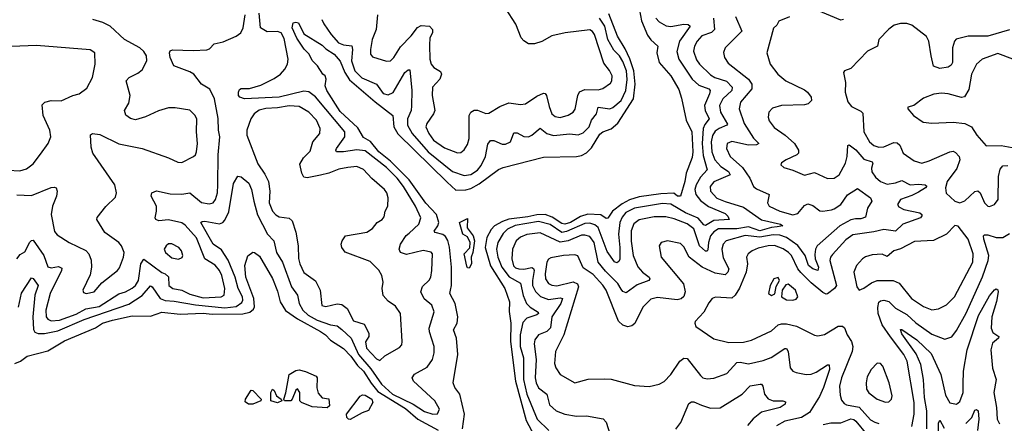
# Model space of a CAD drawing. Extents: x 1771496 to 1971148, y 471553 to 643630.
# Tile 522 of 656: x 1836124 to 1842084, y 635699 to 638145. Entities that reach past the tile are written whole.
import ezdxf

# ---------------------------------------------------------------- set-up
doc = ezdxf.new("R2010")
doc.units = 0

msp = doc.modelspace()

# ---------------------------------------------------------------- linework, layer by layer
at = {"layer": '0CON10XD'}
for points in [[(1839869.4, 638235), (1839887.3, 638137.3), (1839925, 638050.9), (1839945, 638022.5), (1839987.3, 637985), (1839980.9, 637945), (1839995.2, 637885.2), (1840066.4, 637805), (1840115, 637722), (1840129.7, 637670.3), (1840159.5, 637535), (1840193.4, 637465), (1840199.8, 637345), (1840195, 637310), (1840157.7, 637215), (1840150, 637165), (1840123.3, 637075), (1840106.7, 637075), (1840084.3, 637094.3), (1840005, 637090.5), (1839875, 637070.6), (1839815, 637054.1), (1839771, 637029), (1839712.5, 636985), (1839685, 636942.5), (1839675, 636940.8), (1839642.2, 636962.2), (1839562.7, 636967.3), (1839518.6, 636951.4), (1839457.5, 636915), (1839425, 636905.1), (1839405, 636908.9), (1839348.2, 636948.2), (1839305, 636963.4), (1839255, 636963.2), (1839199.7, 636950.3), (1839084.1, 636935.9), (1839047.1, 636922.9), (1838998.1, 636895), (1838977.5, 636872.5), (1838951, 636825), (1838941.4, 636765), (1838973.2, 636653.2), (1839061.8, 636515), (1839090, 636435), (1839086.4, 636376.4), (1839096.2, 636306.2), (1839095.7, 636195), (1839125.4, 635955), (1839189.9, 635715), (1839237.8, 635625)], [(1836106.8, 636695), (1836127.6, 636722.4), (1836155, 636738.9), (1836185, 636796), (1836195, 636807.5), (1836205, 636809.2), (1836271.2, 636715), (1836295, 636646.7), (1836315, 636640.3), (1836359, 636649), (1836378.4, 636638.4), (1836377.3, 636625), (1836309.5, 636485), (1836283.3, 636385), (1836285.3, 636345), (1836295, 636329.2), (1836315, 636320.5), (1836365, 636324.5), (1836465, 636360.3), (1836525, 636392.1), (1836605, 636407.8), (1836725, 636483.8), (1836765, 636495.3), (1836805, 636518.1), (1836825.7, 636535), (1836843.2, 636565), (1836857, 636665), (1836875, 636692.7), (1836983.6, 636613.6), (1837005.5, 636605.5), (1837025, 636587.5), (1837027.3, 636535), (1837050.8, 636515), (1837105, 636506), (1837155, 636481.2), (1837235, 636458.6), (1837344.2, 636465.8), (1837360.9, 636475), (1837365.3, 636515), (1837348.6, 636595), (1837333.6, 636625), (1837307.4, 636657.4), (1837245.5, 636695.5), (1837193.8, 636823.8), (1837125, 636900.6), (1837105, 636913.3), (1837025, 636932.2), (1836966.5, 636926.5), (1836948, 636935), (1836943.3, 636945), (1836952.7, 636985), (1836951.8, 637015), (1836920, 637075), (1836923.5, 637096.5), (1836952.5, 637107.5), (1837035, 637090.4), (1837105, 637087.7), (1837155, 637096.5), (1837225, 637037.5), (1837270.8, 637029.2), (1837295, 637035.6), (1837309.1, 637055), (1837321, 637095), (1837324.3, 637145), (1837325.3, 637325), (1837336, 637435), (1837328, 637475), (1837326.2, 637546.2), (1837303.2, 637665), (1837275, 637724.4), (1837224.7, 637754.7), (1837177.9, 637815), (1837155, 637829.7), (1837056.7, 637865), (1837035.7, 637915), (1837030.8, 637945), (1837034.3, 637955.7), (1837048.8, 637961.2), (1837175, 637957.7), (1837257.9, 637962.1), (1837272.5, 637967.5), (1837302.2, 637997.8), (1837355, 638009.7), (1837434.6, 638045), (1837461.8, 638065), (1837477.4, 638095), (1837488.2, 638175)], [(1836116.7, 636403.3), (1836135, 636486.8), (1836195, 636580), (1836205, 636575.6), (1836236.6, 636535), (1836214.8, 636475.2), (1836204, 636345), (1836207.1, 636267.1), (1836215, 636251.8), (1836235, 636242.5), (1836275, 636242.3), (1836355, 636260.2), (1836515, 636327.8), (1836785, 636420.5), (1836865, 636473.6), (1836915, 636532.5), (1836926.7, 636526.7), (1836975.1, 636455.1), (1837005, 636443.6), (1837058.4, 636438.4), (1837187.5, 636417.5), (1837365, 636398.7), (1837433.7, 636406.3), (1837468.4, 636431.6), (1837474.8, 636445), (1837473.1, 636465), (1837446.6, 636516.6), (1837428, 636585), (1837386.8, 636686.8), (1837345, 636749.5), (1837294.8, 636784.8), (1837221.4, 636915), (1837227.9, 636922.1), (1837245, 636924.5), (1837333, 636907), (1837353.6, 636916.4), (1837365, 636929.5), (1837389.5, 636980.5), (1837418.4, 637151.6), (1837445, 637195.8), (1837465, 637192.5), (1837511.4, 637155), (1837527.3, 637115), (1837542.2, 637045), (1837563.2, 636963.2), (1837625, 636845.4), (1837663.3, 636805), (1837678.6, 636735), (1837714.7, 636675), (1837769.5, 636525), (1837806, 636475), (1837815.3, 636425), (1837838, 636385), (1837870.5, 636355), (1837925, 636323.8), (1838005, 636296.1), (1838045, 636290.3), (1838075, 636268.4), (1838131.1, 636215), (1838174.2, 636115), (1838249.1, 636029.1), (1838315, 635936.7), (1838381.7, 635875), (1838505, 635814.8), (1838575, 635770.6), (1838625, 635753.8), (1838653.6, 635756.4), (1838665.8, 635784.2), (1838636.2, 635835), (1838507.8, 635955), (1838499.4, 635975), (1838513.3, 635996.7), (1838591.7, 636038.3), (1838623.8, 636085), (1838633.8, 636126.2), (1838633.8, 636165), (1838605, 636253.3), (1838603.6, 636275), (1838633.5, 636375), (1838619.4, 636415), (1838573.4, 636453.4), (1838551.9, 636495), (1838561.5, 636528.5), (1838603.4, 636566.6), (1838612.2, 636585), (1838619.5, 636625), (1838622.5, 636725), (1838615, 636735.7), (1838565.7, 636745.7), (1838465, 636722.5), (1838428.8, 636735), (1838421.9, 636755), (1838429.6, 636785), (1838462.8, 636837.2), (1838480.8, 636850.8), (1838540.4, 636905), (1838552.9, 636945), (1838520.6, 637015), (1838446.8, 637135), (1838408.5, 637185), (1838345, 637249.1), (1838215, 637349.6), (1838165, 637357.1), (1838083.7, 637343.7), (1838042.5, 637345), (1838037.9, 637355), (1838041.6, 637365), (1838092.6, 637435), (1838091.4, 637465), (1837915, 637678), (1837875, 637706.7), (1837845, 637711.7), (1837695, 637674.9), (1837484.7, 637664.7), (1837456, 637675), (1837449.4, 637685), (1837448.1, 637705), (1837455, 637722), (1837465, 637728.1), (1837515, 637728.2), (1837582.9, 637747.1), (1837665, 637788.7), (1837703.8, 637815), (1837728.2, 637845), (1837744.7, 637875.3), (1837750, 637905), (1837725, 638030.8), (1837707.5, 638065), (1837685, 638072.5), (1837621.8, 638071.8), (1837581.1, 638095), (1837573.6, 638185)], [(1838804.3, 635665), (1838817.7, 635755), (1838789.1, 635875), (1838757.5, 635915), (1838747.8, 635945), (1838776.1, 636115), (1838769.2, 636215), (1838750.5, 636265), (1838771.9, 636305), (1838776, 636345), (1838760.5, 636425), (1838727.1, 636485), (1838731.2, 636505), (1838738.8, 636535), (1838737.8, 636645), (1838725, 636767.1), (1838715, 636807.1), (1838701.6, 636831.6), (1838685, 636843.3), (1838638.8, 636855), (1838632.6, 636862.6), (1838655.2, 636894.8), (1838660.9, 636915), (1838646.8, 636965), (1838582, 637032), (1838481.3, 637175), (1838368.2, 637288.2), (1838299, 637345), (1838246.9, 637406.9), (1838205, 637431.8), (1838170.3, 637490.3), (1838065, 637588.8), (1837983.2, 637715), (1837972.9, 637745), (1837978.8, 637785), (1837973.8, 637803.8), (1837960, 637815), (1837926, 637866), (1837895, 637897.5), (1837876.7, 637935), (1837845.7, 637965.7), (1837802.7, 638032.8), (1837774.3, 638095), (1837779.7, 638125), (1837795, 638129.4), (1837810.9, 638125), (1837845, 638060), (1837955, 637990.8), (1837977.9, 637967.9), (1838027.3, 637935), (1838064.2, 637894.2), (1838091.6, 637825), (1838120.8, 637780.8), (1838276.5, 637646.5), (1838382.9, 637565), (1838388, 637495), (1838412.5, 637452.5), (1838711, 637161), (1838765, 637111), (1838825, 637113), (1838855, 637121.9), (1838905, 637150.2), (1839022.7, 637237.3), (1839051, 637249), (1839295, 637312.1), (1839495, 637316.1), (1839525, 637322.4), (1839555, 637338.4), (1839585, 637369.3), (1839635, 637451.6), (1839655, 637465.3), (1839705, 637482.9), (1839745, 637517.8), (1839840.2, 637665), (1839849.2, 637755), (1839841, 637835), (1839818.1, 637908.1), (1839788.3, 637968.3), (1839743.5, 638045), (1839689.8, 638179.8)], [(1838289.4, 638175), (1838282.5, 638085), (1838258.2, 638025), (1838248.5, 637965), (1838248.6, 637935), (1838260, 637920), (1838345, 637892.5), (1838368.8, 637895), (1838388.1, 637915), (1838429.3, 637980.7), (1838493.4, 638046.6), (1838532, 638098), (1838555, 638109.4), (1838604, 638105), (1838623.8, 638085), (1838622.1, 638065), (1838606.6, 638035), (1838605, 637990), (1838607.7, 637905), (1838614.6, 637875), (1838631.9, 637855), (1838670.6, 637830.6), (1838678.1, 637815), (1838666.4, 637785), (1838622.5, 637735), (1838620.4, 637685), (1838636.2, 637595), (1838629.1, 637575), (1838588.5, 637515), (1838583.5, 637495), (1838600.8, 637455), (1838630, 637415), (1838695, 637368), (1838775, 637338.9), (1838795, 637340), (1838815, 637355.8), (1838835, 637388), (1838845.4, 637425), (1838844.7, 637565), (1838854.8, 637585.2), (1838875, 637597.3), (1838895, 637597.3), (1838945, 637577.3), (1838965, 637578.2), (1839031.2, 637618.8), (1839085, 637640.4), (1839155, 637630.5), (1839185, 637634.4), (1839255, 637680.8), (1839295, 637699.5), (1839305, 637696.9), (1839312.5, 637685), (1839328.8, 637618.8), (1839345.3, 637575.3), (1839365, 637558.2), (1839395, 637552.7), (1839445, 637566), (1839473.6, 637585), (1839487.1, 637602.9), (1839503.7, 637686.3), (1839513, 637707), (1839545, 637721.6), (1839625, 637720.8), (1839653.1, 637726.9), (1839700.5, 637759.5), (1839709.4, 637775), (1839710, 637805), (1839695, 637837.1), (1839660.8, 637880.8), (1839603.4, 638055), (1839592.3, 638072.3), (1839575, 638083.8), (1839426.7, 638065), (1839345, 638046.8), (1839285, 638012.2), (1839241.3, 637998.7), (1839205, 637998.6), (1839175, 638016), (1839159.2, 638035), (1839128.3, 638118.3), (1839065.6, 638215)], [(1840457.7, 638165), (1840495.6, 638075), (1840394.4, 637975), (1840384.4, 637945.6), (1840390.5, 637915), (1840412.3, 637882.3), (1840535, 637784.6), (1840556.2, 637755), (1840555.5, 637725), (1840488.2, 637645), (1840479.1, 637605), (1840509.4, 637515), (1840566.6, 637426.6), (1840599.2, 637395), (1840585, 637386.9), (1840535, 637384.7), (1840435, 637407.7), (1840407.1, 637395), (1840401.8, 637365), (1840424.6, 637315), (1840498.8, 637248.8), (1840543.4, 637185), (1840565.7, 637135), (1840585, 637120), (1840661.4, 637085), (1840650, 637035), (1840661.4, 637015), (1840725, 636984.2), (1840805, 636961.9), (1840835, 636970.9), (1840875, 637018.1), (1840895, 637028.6), (1840925, 637018.1), (1840967.3, 636987.3), (1840985, 636983.9), (1841037.7, 636992.3), (1841055, 636997.7), (1841094.3, 637025.7), (1841135, 637082.9), (1841195, 637121.4), (1841275, 637065.6), (1841282.9, 637045), (1841256.3, 637003.7), (1841245, 636948.6), (1841215, 636937.5), (1841182.7, 636937.2), (1841155, 636931.9), (1841088.7, 636895), (1840950.6, 636775), (1840940.5, 636755), (1840937.2, 636722.8), (1840940.2, 636695), (1840959, 636645), (1840955, 636625.7), (1840925, 636635.7), (1840899.5, 636655), (1840877.9, 636715), (1840835, 636777.3), (1840765, 636825.5), (1840725, 636839.4), (1840685, 636840.7), (1840605, 636826.6), (1840515, 636836.4), (1840400.5, 636805), (1840381.8, 636785), (1840374.7, 636754.7), (1840381.7, 636701.7), (1840416.7, 636635), (1840411.1, 636615), (1840395, 636599.1), (1840335, 636608.7), (1840255.6, 636645), (1840176.4, 636706.4), (1840145, 636768.8), (1840125, 636788), (1840045, 636805.6), (1840006.7, 636795), (1839994.2, 636775), (1840008, 636705), (1840142.1, 636545), (1840153.4, 636495), (1840145, 636467.8), (1840127.4, 636452.6), (1840103.1, 636446.9), (1839985, 636460.4), (1839945, 636450.9), (1839896.9, 636403.1), (1839847.1, 636302.9), (1839830.6, 636289.4), (1839805, 636282.7), (1839775, 636293.1), (1839748.5, 636318.5), (1839675, 636505.4), (1839655, 636535.4), (1839595, 636600), (1839535, 636642), (1839502.9, 636712.9), (1839485, 636720), (1839415, 636715.8), (1839338.3, 636701.7), (1839325, 636692.9), (1839314.7, 636675.3), (1839304.2, 636605), (1839307.2, 636575), (1839325, 636547.1), (1839345.7, 636535.7), (1839375, 636531.1), (1839475, 636555.9), (1839500, 636545), (1839507.7, 636525), (1839417.2, 636235), (1839368.5, 636135), (1839362.3, 636062.3), (1839369.1, 636035), (1839395, 635994.3), (1839485, 635944.2), (1839565, 635965.8), (1839665, 635968.6), (1839705.5, 635965.5), (1839845, 635928.6), (1839935, 635922.9), (1839995, 635935.7), (1840025, 635952.9), (1840065.3, 635994.7), (1840121.1, 636075), (1840145, 636093.1), (1840165, 636091.9), (1840245, 635987.8), (1840260, 635975), (1840285, 635967.5), (1840325, 635972.1), (1840405, 636001.8), (1840465, 636067.2), (1840485, 636069.5), (1840535, 636059.7), (1840625, 636079.3), (1840673.2, 636096.8), (1840755, 636152.2), (1840765, 636151.9), (1840776.2, 636135), (1840788.9, 636035), (1840804, 636015), (1840825, 636006.7), (1840885, 635995.5), (1840915, 635997.3), (1840945, 636009.1), (1841015, 636053.1), (1841025, 636053.8), (1841025.8, 636025), (1840988.9, 635915), (1840965, 635861.9), (1840904.4, 635765), (1840855.9, 635734.1), (1840755, 635712.5), (1840705.4, 635684.6)], [(1840785, 638161.5), (1840720, 638135), (1840708.3, 638111.7), (1840686.5, 638093.5), (1840647.1, 637945), (1840666.9, 637875), (1840714.4, 637815), (1840761.9, 637775), (1840875, 637720), (1840894, 637705), (1840915.8, 637675), (1840918, 637655), (1840896.2, 637635), (1840875, 637629.5), (1840735, 637624.6), (1840681.2, 637608.8), (1840658.6, 637585), (1840654.4, 637555), (1840661.9, 637531.9), (1840690.9, 637490.9), (1840758.1, 637445), (1840814.5, 637395), (1840838.5, 637355), (1840838.1, 637335), (1840827.5, 637325), (1840763.7, 637296.3), (1840735, 637276.7), (1840731.2, 637265), (1840749.7, 637249.7), (1840805, 637233.5), (1840875, 637202.2), (1840935, 637219.4), (1841015, 637182.2), (1841055, 637184.4), (1841085, 637205.6), (1841124, 637275), (1841134.1, 637315), (1841138, 637382), (1841145, 637385.8), (1841185, 637356.5), (1841235, 637298.8), (1841283.6, 637283.6), (1841287.6, 637275), (1841280.8, 637245), (1841283.2, 637223.2), (1841305, 637189.6), (1841335, 637163.3), (1841375, 637148.4), (1841425, 637156.4), (1841465, 637170.4), (1841515, 637143.7), (1841565, 637148.6), (1841604.4, 637144.4), (1841615.5, 637135.5), (1841606.9, 637125), (1841565, 637100.3), (1841525, 637079.2), (1841456.9, 637055), (1841436.9, 637025), (1841445, 637010.8), (1841476.2, 636995), (1841573.5, 636973.5), (1841584.4, 636965), (1841585.6, 636955.6), (1841576.9, 636945), (1841470.9, 636905), (1841425, 636862.9), (1841355, 636874.2), (1841295, 636858.3), (1841168.1, 636841.9), (1841125, 636811.2), (1841045, 636722.1), (1841032, 636705), (1841028.8, 636685), (1841069.2, 636535), (1841057.2, 636515), (1841015, 636483.2), (1841005, 636481.2), (1840985, 636491.7), (1840915, 636549.4), (1840852.8, 636612.8), (1840835.4, 636635.4), (1840795.9, 636715), (1840778, 636735), (1840745, 636756.9), (1840694.2, 636775.8), (1840655, 636774.3), (1840595, 636760.5), (1840558.6, 636745), (1840534, 636726), (1840524.5, 636705), (1840529.7, 636665), (1840520.9, 636615), (1840482.2, 636517.8), (1840454.7, 636475.3), (1840435, 636458.1), (1840337, 636463), (1840315.5, 636454.5), (1840295, 636428.8), (1840265, 636372), (1840213.3, 636315), (1840210, 636305), (1840217.5, 636285), (1840325, 636211.4), (1840417.8, 636187.8), (1840505, 636190.4), (1840555, 636202.5), (1840675, 636260), (1840714.8, 636295.2), (1840735, 636301.4), (1840765, 636301.2), (1840826.7, 636286.7), (1840935, 636233.1), (1840955, 636230), (1840995, 636237.5), (1841078.5, 636288.5), (1841105, 636287.9), (1841117.5, 636277.5), (1841134, 636235), (1841158.9, 636195), (1841167.8, 636165), (1841163.5, 636135), (1841098.6, 635975), (1841087.6, 635925), (1841090, 635870), (1841099.7, 635839.7), (1841115, 635818.1), (1841130, 635810), (1841206.7, 635796.7), (1841275, 635720.9), (1841300, 635705), (1841325, 635698.4)], [(1841110, 638145), (1841095, 638141.4), (1840945, 638203.9)], [(1836107.4, 637082.6), (1836195, 637079.1), (1836315, 637127.8), (1836335, 637130.8), (1836345, 637126), (1836351.1, 637105), (1836347.9, 637075), (1836321.8, 637015), (1836315.6, 636965), (1836335, 636861.2), (1836351.7, 636841.7), (1836423.8, 636793.8), (1836525.5, 636745.5), (1836542.5, 636725), (1836556.8, 636686.8), (1836559.2, 636645), (1836551.2, 636598.8), (1836506.2, 636505), (1836510.8, 636490.8), (1836525.8, 636485.8), (1836575, 636495.8), (1836620.4, 636549.6), (1836716.2, 636625), (1836728.7, 636641.3), (1836753.4, 636706.6), (1836756.8, 636733.2), (1836740.5, 636775), (1836724.7, 636794.7), (1836640, 636855), (1836591.4, 636935), (1836593.4, 636946.6), (1836645, 637012), (1836705, 637070), (1836710.8, 637095), (1836699.4, 637145), (1836567.7, 637335), (1836557.4, 637372.6), (1836552.4, 637447.6), (1836565.8, 637454.2), (1836609.8, 637449.8), (1836725, 637391.9), (1836864.5, 637364.5), (1837025, 637308.6), (1837081.7, 637281.7), (1837105, 637279.4), (1837176, 637315), (1837188, 637325), (1837194.3, 637345), (1837200.9, 637395), (1837193.5, 637465), (1837195.6, 637545), (1837185, 637566), (1837154.1, 637595.9), (1837065, 637611.5), (1837025, 637610.5), (1836965, 637592.7), (1836884.7, 637555.3), (1836825, 637538.5), (1836795.5, 637545.5), (1836766.8, 637566.8), (1836758.6, 637595), (1836785, 637640), (1836792.7, 637685), (1836769.4, 637775), (1836785.8, 637795), (1836839.1, 637820.9), (1836865, 637841.9), (1836893.6, 637895), (1836891.8, 637925), (1836875, 637952.2), (1836850.6, 637975), (1836757.9, 638025), (1836672.2, 638105), (1836627.1, 638127.1), (1836566.7, 638145)], [(1837952.9, 638145), (1837965, 638120), (1838008.8, 638055), (1838054.6, 638005), (1838085, 637991.7), (1838135, 637987.1), (1838138.6, 637965), (1838131.7, 637895), (1838153, 637835), (1838195, 637793.1), (1838283.2, 637753.2), (1838325, 637696.8), (1838355, 637688.5), (1838385, 637703.1), (1838454.6, 637825), (1838475, 637840), (1838485, 637840), (1838497.2, 637715), (1838496.5, 637623.5), (1838493.1, 637595), (1838471, 637545), (1838472, 637505), (1838499.4, 637455), (1838596, 637345), (1838745, 637224.3), (1838815, 637201.4), (1838855, 637207.2), (1838895, 637232.9), (1838918.3, 637261.7), (1838943.7, 637315), (1838958.8, 637391.2), (1838975, 637413.5), (1838995, 637413.2), (1839045, 637391.5), (1839065, 637390), (1839094.6, 637405.4), (1839115, 637460), (1839135, 637460), (1839175, 637437.8), (1839205, 637435.4), (1839225, 637444.5), (1839275, 637487.9), (1839316, 637456), (1839355, 637442.6), (1839455, 637452.7), (1839505, 637447.5), (1839535, 637458.7), (1839571.7, 637495), (1839584.9, 637535.1), (1839616, 637574), (1839625, 637614.2), (1839696.2, 637603.8), (1839715, 637612.5), (1839764.3, 637655.7), (1839793.8, 637715), (1839801.6, 637781.6), (1839796.9, 637835), (1839775, 637891.3), (1839755, 637926.2), (1839720.3, 637960.3), (1839683.8, 638025), (1839666.5, 638105), (1839634.8, 638155)], [(1839975.4, 638155), (1839995, 638131.2), (1840037.1, 638107.1), (1840065, 638104.2), (1840145, 638117.8), (1840171.2, 638115), (1840182.2, 638105), (1840118.9, 638015), (1840101.9, 637951.9), (1840114.2, 637905), (1840195, 637785.4), (1840235, 637748.8), (1840295.2, 637725.2), (1840303.3, 637715), (1840300, 637695), (1840269, 637625), (1840274.3, 637595), (1840298.4, 637545), (1840271.1, 637508.9), (1840262.4, 637485), (1840254.4, 637395), (1840261.9, 637321.9), (1840285.3, 637235), (1840245, 637190), (1840218.8, 637145), (1840211.2, 637115), (1840217.6, 637085), (1840245, 637049.1), (1840293.8, 637013.8), (1840395, 636971), (1840410.5, 636955), (1840418.6, 636935), (1840325, 636928.7), (1840275, 636896.8), (1840265, 636901.2), (1840231.4, 636941.4), (1840155, 636973.9), (1840065, 637027.3), (1840015, 637031.4), (1839845, 637003.6), (1839793.7, 636976.3), (1839771.1, 636948.9), (1839757.7, 636915), (1839749.2, 636845), (1839756.6, 636763.4), (1839756, 636694), (1839750.7, 636679.3), (1839738.6, 636671.4), (1839725, 636677.8), (1839679.7, 636739.7), (1839625.6, 636885), (1839605, 636902.5), (1839575, 636912.7), (1839545, 636910.4), (1839435, 636861.7), (1839405.9, 636855.9), (1839335, 636903.8), (1839265, 636922.9), (1839122.9, 636897.1), (1839077.8, 636875), (1839050.1, 636849.9), (1839018.4, 636795), (1839010.4, 636755), (1839018.5, 636705), (1839041.8, 636645), (1839086.5, 636586.5), (1839155, 636548.2), (1839172.5, 636472.5), (1839191.3, 636425), (1839215, 636402.6), (1839263.4, 636373.4), (1839264.4, 636365), (1839255, 636356.5), (1839195, 636337), (1839170.8, 636309.2), (1839153.2, 636235), (1839154.4, 636164.4), (1839174.4, 636095), (1839174.8, 635965.1), (1839195, 635876.2), (1839255.8, 635725), (1839327.9, 635655)], [(1840323.8, 638155), (1840330.7, 638085), (1840312.1, 638067.9), (1840253.8, 638046.2), (1840224.2, 638015), (1840208.2, 637985), (1840203.6, 637955), (1840221.7, 637901.7), (1840239.7, 637875), (1840305, 637809.7), (1840332.2, 637795), (1840402.8, 637772.8), (1840436.9, 637735), (1840434.2, 637715), (1840379.5, 637665), (1840360, 637625), (1840366.6, 637585), (1840408.6, 637511.4), (1840405.2, 637504.8), (1840357.7, 637485), (1840335, 637468.6), (1840317.4, 637442.6), (1840309, 637405), (1840313.1, 637345), (1840332.4, 637295), (1840368.9, 637255), (1840415.3, 637225), (1840425.5, 637205), (1840325, 637163.2), (1840302.8, 637135), (1840305.4, 637105), (1840345, 637064.2), (1840395, 637042.2), (1840505, 637009.6), (1840615, 636931.2), (1840729.2, 636905), (1840744.2, 636895), (1840708.6, 636888.6), (1840675, 636886.5), (1840605.1, 636864.9), (1840535, 636888.6), (1840465, 636877.8), (1840355, 636876.9), (1840325, 636858.5), (1840305.9, 636835), (1840293, 636795), (1840288.9, 636751.1), (1840285, 636742.7), (1840275, 636741.4), (1840238.7, 636775), (1840205, 636876.5), (1840165, 636907.7), (1840085, 636938.1), (1840035, 636949.7), (1839965, 636950.8), (1839875, 636931.3), (1839842.1, 636907.9), (1839824.8, 636865), (1839825, 636802.5), (1839837.3, 636715), (1839865, 636647.9), (1839894.5, 636614.5), (1839934.5, 636585), (1839938.9, 636575), (1839932.5, 636565), (1839861, 636539), (1839795, 636489.1), (1839775, 636497.3), (1839765, 636512.5), (1839745, 636547.1), (1839670.5, 636620.5), (1839625.8, 636675.8), (1839601, 636795), (1839575, 636830), (1839545, 636840), (1839525, 636839.4), (1839444.3, 636805.7), (1839395, 636796.2), (1839275, 636854.1), (1839195, 636842.5), (1839155, 636826.5), (1839130, 636805), (1839107.5, 636755), (1839102.6, 636695), (1839113.3, 636653.3), (1839125, 636641.7), (1839145, 636635.7), (1839175, 636634), (1839223.8, 636643.8), (1839235, 636638), (1839238.5, 636625), (1839228, 636565), (1839229, 636535), (1839247.2, 636497.2), (1839276.5, 636466.5), (1839325, 636449), (1839395, 636459), (1839409.6, 636455), (1839400.8, 636425), (1839345.2, 636345), (1839337.6, 636277.6), (1839315, 636255.6), (1839264.7, 636235.3), (1839242, 636205), (1839239.1, 636180.9), (1839250, 636085), (1839244.3, 635975), (1839249.7, 635945), (1839265, 635914.5), (1839314.6, 635875), (1839330.6, 635810.6), (1839370.8, 635775), (1839425, 635754.7), (1839495, 635741.8), (1839555, 635744.6), (1839655.5, 635725.5), (1839675, 635706.7), (1839698.3, 635628.3)], [(1842115, 638084), (1841985, 638044.3), (1841865, 638045.7), (1841793.4, 638026.6), (1841783.1, 638015), (1841770.6, 637975), (1841770.5, 637885), (1841761.7, 637868.3), (1841745, 637858.1), (1841695, 637849.4), (1841655, 637863.8), (1841640.9, 637925), (1841626.5, 638015), (1841613.3, 638043.3), (1841525, 638111.1), (1841495, 638121.9), (1841455, 638121.4), (1841418.3, 638111.7), (1841385, 638087.5), (1841324.3, 638025), (1841315.8, 637985), (1841255.6, 637955), (1841155, 637850), (1841117.5, 637835), (1841110, 637825), (1841123.1, 637765), (1841121.5, 637705), (1841136.2, 637646.2), (1841159.4, 637619.4), (1841215, 637591.1), (1841227.7, 637577.7), (1841233.9, 637465), (1841267.5, 637405), (1841295, 637381.5), (1841325, 637371.6), (1841355, 637375.2), (1841415, 637399.7), (1841435, 637398.5), (1841451.8, 637385), (1841471.4, 637335), (1841539.3, 637289.3), (1841585, 637276.2), (1841630.3, 637290.3), (1841755, 637344.6), (1841775, 637347.3), (1841789.7, 637339.7), (1841811.8, 637315), (1841814.7, 637295), (1841797.1, 637242.9), (1841738.7, 637165), (1841729.2, 637125), (1841733.3, 637093.3), (1841785, 637045.6), (1841815, 637034.3), (1841845, 637046.9), (1841905, 637104.4), (1841925, 637108.1), (1841938.9, 637095), (1841965, 637034.2), (1841984, 637015), (1841995, 637013.1), (1842024.3, 637025.7), (1842048.1, 637055), (1842050, 637195), (1842060.2, 637239.8), (1842075, 637259.1), (1842105, 637262)], [(1836055, 637233.6), (1836125, 637229.6), (1836165, 637241.2), (1836205, 637272.2), (1836250.8, 637329.2), (1836295.5, 637395), (1836312.9, 637435), (1836307.1, 637475), (1836265.5, 637565), (1836261.1, 637628.9), (1836275.5, 637644.5), (1836315, 637654.5), (1836375, 637652.3), (1836445, 637684.5), (1836483.8, 637695), (1836531.1, 637728.9), (1836564.4, 637795), (1836581.4, 637875), (1836578, 637945), (1836551.5, 637961.5), (1836225, 637987.9), (1836075, 637983.3)], [(1842135, 637905.7), (1842045, 637940.6), (1841951.2, 637905), (1841915.4, 637874.6), (1841886.2, 637815), (1841868.7, 637721.3), (1841842.5, 637677.5), (1841825, 637672.5), (1841745.3, 637695.3), (1841705, 637700), (1841657.4, 637692.6), (1841595, 637669.1), (1841536.7, 637625), (1841500, 637615), (1841501.2, 637605), (1841533.7, 637563.7), (1841593, 637523), (1841645, 637518), (1841774.3, 637524.3), (1841845, 637516.5), (1841885.3, 637495.3), (1841918.9, 637445), (1841975, 637380.8), (1842065, 637382.5), (1842155, 637365.3)], [(1838305, 636079.6), (1838335, 636108.5), (1838422.6, 636157.4), (1838436.4, 636173.6), (1838440, 636195), (1838428.6, 636365), (1838399.8, 636409.8), (1838355, 636439.4), (1838324, 636474), (1838318.9, 636515), (1838324.4, 636555), (1838315.5, 636595), (1838297.8, 636627.8), (1838245, 636680), (1838095, 636735.8), (1838074.4, 636764.4), (1838070.8, 636785), (1838076, 636805), (1838095.8, 636834.2), (1838225, 636857.1), (1838260.3, 636879.7), (1838287.5, 636915), (1838319.2, 636935), (1838329.4, 636950.6), (1838336.2, 636985), (1838353.6, 637015), (1838354.5, 637065), (1838346.4, 637095), (1838332.5, 637115), (1838255, 637181.9), (1838206.1, 637236.1), (1838165, 637254.6), (1838109.8, 637249.8), (1838055, 637240), (1837995, 637215.4), (1837945, 637202.9), (1837865, 637186.9), (1837845, 637191.4), (1837831.1, 637215), (1837820.9, 637269.1), (1837842.4, 637307.6), (1837882.4, 637347.6), (1837898.9, 637405), (1837941.4, 637455), (1837943.5, 637485), (1837920.4, 637535), (1837874.2, 637584.2), (1837815, 637619.2), (1837755, 637622), (1837685, 637610), (1837615, 637606.4), (1837573.8, 637596.2), (1837542.9, 637575), (1837522.3, 637545), (1837500, 637475), (1837499.8, 637445), (1837565, 637270.8), (1837608.4, 637208.4), (1837630.6, 637165), (1837637.7, 637105), (1837634.1, 637035), (1837655, 636984.2), (1837675, 636961.9), (1837695, 636950), (1837755, 636941.2), (1837773.8, 636925), (1837795, 636857.5), (1837810, 636775), (1837811.5, 636698.5), (1837819.1, 636665), (1837845, 636613.3), (1837915, 636562.5), (1837942.9, 636505), (1837953.3, 636413.3), (1837976.7, 636406.7), (1838045, 636422.7), (1838075, 636418.7), (1838107.3, 636395), (1838145, 636320.9), (1838209.5, 636299.5), (1838238.1, 636245), (1838236.6, 636225), (1838218, 636192), (1838224.3, 636155), (1838285, 636088.8), (1838305, 636079.6)], [(1838845, 636638.8), (1838835, 636641.2), (1838830.7, 636650.7), (1838814.2, 636725), (1838848.1, 636761.9), (1838850.4, 636795), (1838835, 636828), (1838805.8, 636845.8), (1838786.2, 636915), (1838835, 636940), (1838833.5, 636883.5), (1838869.6, 636835), (1838876.9, 636805), (1838867.5, 636735), (1838856.2, 636705), (1838860, 636665), (1838845, 636638.8)], [(1841645, 636386.8), (1841685, 636393.1), (1841735, 636417.5), (1841782.7, 636465), (1841894.2, 636675), (1841895.2, 636725), (1841865.5, 636814.5), (1841805, 636894), (1841785, 636898), (1841735, 636845.6), (1841655, 636806.9), (1841540, 636800), (1841455, 636757.1), (1841415, 636744.4), (1841375, 636710), (1841345, 636723.1), (1841285, 636720), (1841245, 636708.5), (1841225, 636695.7), (1841190, 636655), (1841174.4, 636615), (1841190.8, 636525), (1841205, 636506.7), (1841235, 636518), (1841279.5, 636550.5), (1841315, 636564.5), (1841412.5, 636565), (1841447.5, 636547.5), (1841522.7, 636455), (1841595, 636406.5), (1841645, 636386.8)], [(1841525, 635679.2), (1841537.7, 635755), (1841539.3, 635825), (1841496.1, 636075), (1841475.2, 636115), (1841395, 636223.4), (1841345.9, 636295.9), (1841320, 636365), (1841318.4, 636401.6), (1841325, 636432.9), (1841335, 636441.5), (1841355, 636445.3), (1841385, 636436.4), (1841426.6, 636396.6), (1841495, 636358), (1841547.8, 636307.8), (1841645, 636240), (1841725, 636208.9), (1841766.7, 636223.3), (1841795, 636261.1), (1841852.9, 636367.1), (1841952.5, 636587.5), (1841986.9, 636685), (1841990.3, 636715), (1841959.6, 636815), (1841959.2, 636835), (1841965, 636840.8), (1841985, 636841.5), (1842035, 636825.4), (1842075, 636825.4), (1842115, 636848.8)], [(1836095, 636062.3), (1836130, 636075), (1836168.8, 636105), (1836295, 636138.9), (1836395, 636199.4), (1836582.1, 636277.9), (1836625.6, 636305), (1836685, 636324.7), (1836805, 636350), (1836915, 636347.8), (1836985, 636372.1), (1837095, 636361.2), (1837235, 636367), (1837289.7, 636359.7), (1837475, 636361.9), (1837517.6, 636372.4), (1837540, 636390), (1837546.4, 636405), (1837541, 636455), (1837493.1, 636585), (1837487.8, 636655), (1837505.7, 636714.3), (1837535, 636736.7), (1837545, 636733.3), (1837575, 636711.2), (1837655, 636575.6), (1837685, 636499.2), (1837701.2, 636435), (1837733.5, 636383.5), (1837805, 636331.6), (1837945.9, 636255), (1837974.6, 636235), (1838005, 636202.2), (1838085, 636152.2), (1838128.4, 636105), (1838168.7, 636048.7), (1838205.1, 636015.1), (1838252, 635942), (1838292.2, 635892.2), (1838458.6, 635788.6), (1838535, 635724.9), (1838656.7, 635656.7)], [(1837085, 636694.4), (1837106.8, 636703.2), (1837112.5, 636715), (1837102.9, 636745), (1837087.1, 636765), (1837045, 636787.1), (1837025, 636785.7), (1837010, 636775), (1836998, 636755), (1837006, 636735), (1837045, 636701.1), (1837085, 636694.4)], [(1840675, 636474.2), (1840696, 636484), (1840702.7, 636527.3), (1840723.3, 636565), (1840715, 636582.5), (1840690, 636575), (1840666.2, 636535), (1840657.5, 636485), (1840675, 636474.2)], [(1840805, 636445.7), (1840825, 636452), (1840834, 636465), (1840819.4, 636505), (1840785, 636535.8), (1840775, 636541.2), (1840762, 636538), (1840740, 636505), (1840736.2, 636465), (1840765, 636447.1), (1840805, 636445.7)], [(1841614.4, 635665.6), (1841614.5, 635775), (1841600.6, 635855), (1841595.2, 635965), (1841578.8, 636055), (1841550.2, 636120.2), (1841465, 636241.9), (1841455, 636266.7), (1841465, 636268.1), (1841555, 636205.8), (1841641.9, 636121.9), (1841699.8, 635995), (1841729.3, 635869.3), (1841755, 635822.5), (1841795, 635815.6), (1841815, 635831.9), (1841834.8, 635885), (1841836.2, 635936.2), (1841837.7, 636015), (1841859.6, 636145), (1841928, 636352), (1841995, 636470.6), (1842025, 636508.8), (1842035, 636513.8), (1842045, 636508.8), (1842047.8, 636495), (1842037.4, 636437.4), (1842008.4, 636345), (1842004.2, 636275), (1842015, 636248.8), (1842051.4, 636225), (1842048.6, 636215), (1842012.9, 636185), (1842002.8, 636145), (1842013.6, 636033.6), (1842034.6, 635965), (1842021, 635885), (1842037.2, 635795), (1842040.3, 635725), (1842054.6, 635695)], [(1837985, 635793.6), (1837895, 635799.4), (1837830.8, 635825), (1837820.6, 635835), (1837820, 635885), (1837805, 635907.5), (1837795, 635900), (1837774, 635845), (1837765, 635836), (1837727.5, 635835), (1837722.5, 635845), (1837736.1, 635883.9), (1837756.2, 635995), (1837795, 636018.5), (1837815, 636023.3), (1837855, 636013.8), (1837919.5, 635985), (1837924.5, 635975), (1837923.2, 635913.2), (1837931.7, 635881.7), (1837955, 635853.8), (1837996.4, 635846.4), (1838000, 635805), (1837985, 635793.6)], [(1841365, 635828), (1841385, 635830), (1841400.8, 635845), (1841405.7, 635865), (1841387.5, 635945), (1841349.2, 636045), (1841335, 636062), (1841315, 636064), (1841278.6, 636025), (1841255, 635980), (1841247.5, 635945), (1841250.5, 635905), (1841265, 635882.9), (1841315, 635845.8), (1841365, 635828)], [(1837535, 635814.7), (1837510, 635815), (1837489.2, 635829.2), (1837491.4, 635845), (1837525, 635900), (1837535, 635897.5), (1837586, 635845), (1837584, 635835), (1837535, 635814.7)], [(1837685, 635823.8), (1837644.2, 635835), (1837644.4, 635885), (1837655, 635906.7), (1837665, 635897.5), (1837678.8, 635865), (1837707.5, 635845), (1837710, 635835), (1837685, 635823.8)], [(1840095, 635662.5), (1840126, 635704), (1840175, 635820), (1840190.9, 635829.1), (1840205, 635828.5), (1840251.9, 635808.1), (1840305, 635790.5), (1840365, 635792.2), (1840497.8, 635875), (1840545, 635926.9), (1840605.6, 635935.6), (1840615.5, 635935.5), (1840622.9, 635925), (1840632.8, 635875), (1840655, 635847.7), (1840685, 635835.3), (1840744.4, 635834.4), (1840759.1, 635829.1), (1840757.1, 635815), (1840727.1, 635795), (1840615, 635766.3), (1840563.7, 635726.3), (1840529, 635685)], [(1838125, 635722.5), (1838115, 635723.3), (1838105, 635734), (1838103.1, 635755), (1838185.6, 635864.4), (1838198.3, 635871.7), (1838215, 635870), (1838256.4, 635845), (1838262, 635825), (1838235, 635777.5), (1838196.7, 635763.3), (1838125, 635722.5)], [(1841851.7, 635698.3), (1841887.3, 635735), (1841905, 635778), (1841915, 635782), (1841926.9, 635775), (1841930.3, 635725), (1841921.2, 635655)], [(1840987.3, 635692.7), (1841035, 635701.9), (1841095, 635702.4), (1841155, 635726.2), (1841172.7, 635722.7), (1841185, 635712.2), (1841251.3, 635631.3)], [(1841687.5, 635595), (1841685, 635700), (1841695, 635718), (1841719.7, 635669.7)]]:
    msp.add_lwpolyline(points, dxfattribs=at)

doc.saveas('drawing.dxf')
